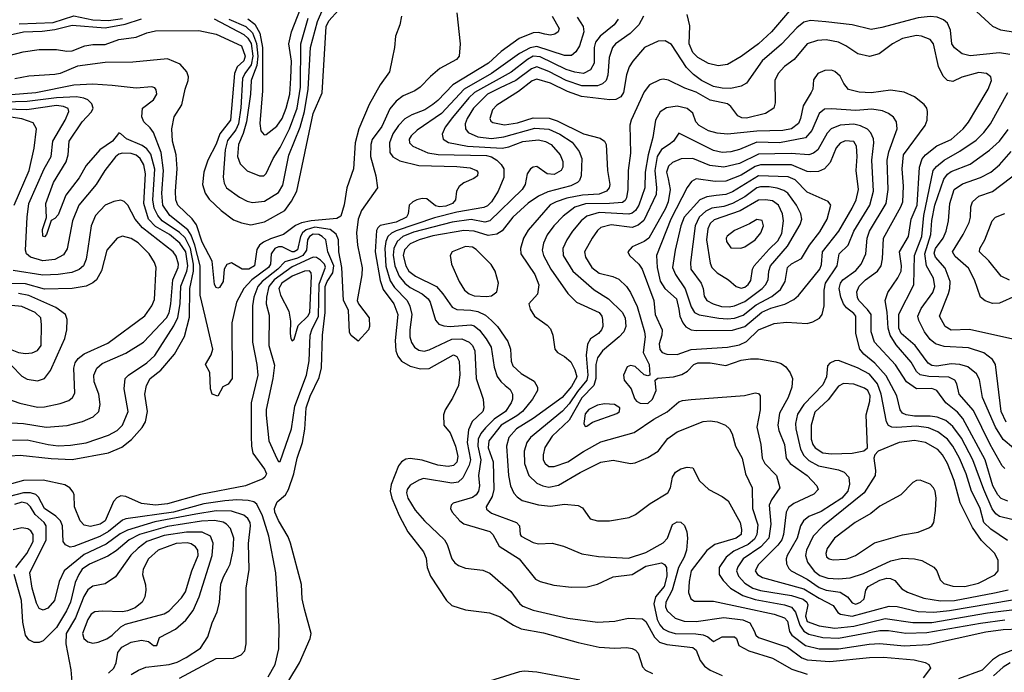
# Model space of a CAD drawing. Extents: x 997028 to 1115134, y 536408 to 618974.
# Tile 377 of 473: x 1064102 to 1069782, y 588180 to 591945. Entities that reach past the tile are written whole.
import ezdxf

# ---------------------------------------------------------------- set-up
doc = ezdxf.new("R2010")
doc.units = 0

msp = doc.modelspace()

# ---------------------------------------------------------------- linework, layer by layer
at = {"layer": '0CON10XD'}
for points in [[(1065225, 591949.5), (1065395, 591858.9), (1065417.7, 591837.7), (1065437.1, 591807.1), (1065447.5, 591735), (1065436.8, 591685), (1065401.1, 591635), (1065387.8, 591605), (1065377.4, 591437.4), (1065364.9, 591345), (1065349.9, 591310.1), (1065301.9, 591248.1), (1065286.7, 591193.3), (1065276.2, 591036.2), (1065281.1, 591001.1), (1065294.7, 590974.7), (1065370.6, 590920.6), (1065415, 590898.5), (1065445, 590891.3), (1065515, 590898.6), (1065595, 590948), (1065619.9, 590990.1), (1065654.3, 591164.3), (1065721, 591325), (1065744.4, 591415), (1065767.3, 591545), (1065780, 591785), (1065820.4, 591935), (1065850.9, 592005)], [(1065419, 591949), (1065459.2, 591919.2), (1065487.5, 591867.5), (1065503.2, 591785), (1065502.1, 591535), (1065487.1, 591347.1), (1065494.1, 591304.1), (1065511.7, 591281.7), (1065525, 591281.9), (1065585, 591330.9), (1065616, 591375), (1065640, 591435), (1065661.3, 591515), (1065666.9, 591606.9), (1065670.5, 591705), (1065654.4, 591805), (1065670.2, 591875), (1065723, 592007)], [(1068555, 592008.9), (1068438.9, 591875), (1068365, 591806.6), (1068265, 591732.3), (1068185, 591687.1), (1068131.7, 591678.3), (1068075, 591693.1), (1068015, 591726.7), (1067985.4, 591755.4), (1067964.8, 591805), (1067969.1, 591909.1), (1067952.5, 591975)], [(1069845, 591870.8), (1069762.5, 591885), (1069716.7, 591905), (1069575, 592033.6)], [(1066624, 591985), (1066642.5, 591805), (1066638, 591735), (1066622, 591715), (1066526.3, 591663.7), (1066472.1, 591617.9), (1066412, 591555), (1066382, 591535), (1066314.7, 591505.3), (1066275, 591474.5), (1066238.4, 591431.6), (1066191, 591329), (1066135.4, 591254.6), (1066127.8, 591225), (1066126.8, 591155), (1066157.5, 591045), (1066166.2, 590975), (1066073.6, 590845), (1066055.2, 590795), (1066045.9, 590715), (1066051.8, 590645), (1066077.3, 590512.7), (1066076, 590474), (1066050, 590325), (1066056.7, 590305), (1066117.5, 590225), (1066120, 590175), (1066113.6, 590156.4), (1066055, 590090), (1066013.6, 590123.6), (1066005, 590140), (1065999.3, 590269.3), (1065970, 590325), (1065960.6, 590515), (1065942.9, 590605), (1065941.6, 590675), (1065927.8, 590707.8), (1065893.9, 590733.9), (1065805, 590748), (1065755, 590733.1), (1065734.6, 590715.4), (1065722.7, 590695), (1065705, 590618.2), (1065685.6, 590605), (1065675, 590605.2), (1065615.6, 590635.6), (1065595, 590634.9), (1065575, 590625.5), (1065552.5, 590595), (1065548.8, 590535), (1065538.5, 590515), (1065441.7, 590445), (1065396.2, 590395), (1065353.6, 590315), (1065326.3, 590196.3), (1065327.5, 589875), (1065305, 589843.3), (1065275, 589827.5), (1065245, 589772.5), (1065213.3, 589785), (1065203.8, 589815), (1065199.3, 589909.3), (1065173.3, 589955), (1065207.7, 590012.3), (1065216, 590045), (1065172.5, 590235), (1065144.1, 590355), (1065142.4, 590525), (1065113.2, 590645), (1065091.4, 590701.4), (1065072.4, 590732.4), (1064969, 590815), (1064927.7, 590875), (1064922.8, 590945), (1064931.5, 591075), (1064918.6, 591178.6), (1064875, 591294.4), (1064855, 591321.9), (1064818.8, 591355), (1064806.2, 591385), (1064811.2, 591435), (1064875, 591482.9), (1064892.9, 591515), (1064890.4, 591540.4), (1064881.7, 591551.7), (1064865, 591558.1), (1064775, 591549.5), (1064635, 591565.8), (1064523.7, 591573.7), (1064415, 591567), (1064195, 591523.8), (1063885, 591498.7)], [(1063969.1, 591840.9), (1064125, 591875.8), (1064231.6, 591878.4), (1064305, 591887.7), (1064405, 591913.7), (1064595, 591897.3), (1064711.3, 591918.7), (1064805, 591949)], [(1063997, 591727), (1064121.3, 591758.7), (1064215, 591772.9), (1064315, 591772.9), (1064375, 591762.5), (1064405, 591765.8), (1064477.5, 591795), (1064525, 591802.2), (1064595, 591802.5), (1064675, 591830.4), (1064775, 591844.5), (1064835, 591869.5), (1064885, 591880.4), (1065135, 591881.8), (1065235, 591861.5), (1065382.1, 591795), (1065402.6, 591735), (1065395, 591707.5), (1065357.5, 591672.5), (1065341, 591635), (1065318.3, 591365), (1065257, 591287), (1065235, 591226.7), (1065187.3, 591135), (1065163.9, 591066.1), (1065157.5, 590995), (1065171.3, 590945), (1065195, 590910), (1065263.6, 590843.6), (1065335, 590790.5), (1065382.5, 590772.5), (1065435, 590762.5), (1065515, 590779.5), (1065631.1, 590845), (1065671.1, 590898.9), (1065701.2, 590955), (1065795, 591402.9), (1065847.1, 591522.9), (1065870.2, 591905), (1065885, 591938.8), (1065941, 591999)], [(1064098.3, 591921.7), (1064295, 591928.5), (1064415, 591966.5), (1064523.6, 591943.6), (1064615, 591940), (1064695, 591952.2)], [(1066304, 591965), (1066296, 591915), (1066269.7, 591850.3), (1066264.4, 591785), (1066250.2, 591719.8), (1066235, 591643.8), (1066181.6, 591568.4), (1066118.1, 591455), (1066058.2, 591315), (1066037.9, 591235), (1066028.2, 591085), (1065989.2, 590975), (1065975, 590876.7), (1065955, 590812.5), (1065932.6, 590797.4), (1065784.6, 590785.4), (1065727, 590773), (1065692.5, 590757.5), (1065624.8, 590705.2), (1065548.9, 590681.1), (1065508.5, 590661.5), (1065485.2, 590644.8), (1065470.2, 590619.8), (1065455.9, 590525), (1065425, 590506.2), (1065385, 590506.1), (1065325, 590542.2), (1065297.2, 590532.8), (1065282.2, 590505), (1065276.5, 590435), (1065255, 590400), (1065245, 590395.7)], [(1065308.9, 591948.9), (1065406.1, 591906.1), (1065445, 591868.4), (1065468.4, 591808.4), (1065475.5, 591735), (1065469.5, 591680.5), (1065451.2, 591631.2), (1065437.2, 591595), (1065434.3, 591515), (1065410.1, 591355), (1065392.2, 591287.8), (1065364.8, 591225), (1065358.2, 591155), (1065375, 591114.3), (1065415, 591073.5), (1065485, 591043.3), (1065510, 591045), (1065525, 591056.9), (1065565.3, 591145), (1065605, 591208.5), (1065658.3, 591315), (1065703.1, 591435), (1065723, 591555), (1065724.2, 591805), (1065767, 591953)], [(1067175, 591965.5), (1067214.4, 591895), (1067209.4, 591875), (1067188.9, 591861.1), (1067165, 591856.1), (1067132.4, 591862.4), (1067095, 591870.5), (1067065, 591869.3), (1066983, 591837), (1066879.2, 591760.8), (1066807.2, 591695), (1066600.4, 591569.6), (1066515, 591478.2), (1066485.4, 591455), (1066438.8, 591425), (1066363.8, 591396.2), (1066325, 591373.5), (1066287.5, 591335), (1066254.2, 591285.8), (1066234.7, 591235), (1066238.3, 591178.3), (1066253.9, 591153.9), (1066295, 591130.3), (1066405, 591104), (1066625, 591098.5), (1066701, 591091), (1066737.1, 591075), (1066744.3, 591065), (1066742.5, 591045), (1066721.5, 591028.5), (1066665.3, 591004.7), (1066637.3, 590982.7), (1066622.5, 590955), (1066616.5, 590905), (1066598.5, 590885), (1066559.9, 590870.1), (1066524.6, 590864.6), (1066501.9, 590871.9), (1066450.9, 590910.9), (1066425, 590913.4), (1066393.7, 590906.3), (1066370.4, 590895), (1066349.2, 590875), (1066343.8, 590825), (1066333.8, 590805), (1066275, 590776.7), (1066182.6, 590757.4), (1066168.2, 590745), (1066161.3, 590728.7), (1066153.7, 590605), (1066181, 590441), (1066198.9, 590388.9), (1066260.4, 590305), (1066283.3, 590245), (1066268.3, 590095), (1066272.6, 590035), (1066284.4, 590004.4), (1066304.8, 589974.8), (1066355, 589946.2), (1066415, 589931.8), (1066465, 589933.1), (1066605, 590011.5), (1066625, 590001.4), (1066637.1, 589975), (1066641.5, 589898.5), (1066633.1, 589835), (1066598.3, 589761.7), (1066556.7, 589695), (1066546.9, 589665), (1066550, 589605), (1066585, 589562), (1066616.1, 589485), (1066630.5, 589425), (1066625, 589392.9), (1066605, 589372.9), (1066575, 589367.9), (1066515, 589375.7), (1066425, 589404.7), (1066355.5, 589414.5), (1066329.8, 589410.2), (1066305, 589394.4), (1066288.1, 589371.9), (1066245.7, 589264.3), (1066240, 589225), (1066248.8, 589185), (1066291.1, 589085), (1066340.5, 588990.5), (1066431.5, 588875), (1066447.8, 588837.8), (1066453.5, 588785), (1066472.5, 588735), (1066565, 588594), (1066595.4, 588565.4), (1066675, 588541.5), (1066812.6, 588522.6), (1066875, 588500.5), (1066951.5, 588451.5), (1066995, 588431.6), (1067125, 588407.2), (1067325, 588352.7), (1067445, 588326.2), (1067535, 588319.1), (1067605, 588323.6), (1067635, 588317.5), (1067655, 588308.1), (1067671.1, 588291.1), (1067695, 588212.5), (1067712.7, 588192.7), (1067753.8, 588173.8)], [(1067318.6, 591958.6), (1067352.8, 591905), (1067355.8, 591875), (1067332.5, 591795), (1067311.1, 591758.9), (1067285, 591738.7), (1067245, 591738.9), (1067085, 591790), (1067047.6, 591782.4), (1066985, 591749), (1066825, 591633.7), (1066666.1, 591543.9), (1066535, 591403.2), (1066395, 591306.8), (1066361.2, 591275), (1066349.2, 591255), (1066350.8, 591235), (1066370.5, 591215), (1066456.1, 591176.1), (1066516.8, 591166.8), (1066795, 591160.6), (1066823.6, 591153.6), (1066855.4, 591135), (1066880.5, 591110.5), (1066895.3, 591085.3), (1066895.3, 591035), (1066863.3, 590955), (1066824.8, 590895), (1066800.5, 590870.5), (1066779, 590861), (1066625, 590834.9), (1066495, 590801.2), (1066275, 590727.7), (1066247, 590713), (1066226.6, 590693.4), (1066214.7, 590665.3), (1066207.9, 590625), (1066214.1, 590524.1), (1066239.2, 590439.2), (1066265, 590399.8), (1066337.4, 590325), (1066353.1, 590293.1), (1066364.2, 590244.2), (1066352.4, 590155), (1066353.8, 590115), (1066362.6, 590082.6), (1066379.1, 590055), (1066405, 590038.2), (1066435, 590031.9), (1066465, 590039.8), (1066595, 590102.2), (1066653.5, 590103.5), (1066695.2, 590085.2), (1066715.3, 590065), (1066728.4, 590035), (1066735.9, 589875), (1066775.4, 589755), (1066780.5, 589705), (1066773.5, 589685), (1066712.5, 589627.5), (1066691.6, 589578.4), (1066684.2, 589505), (1066703.8, 589406.2), (1066695.3, 589375.3), (1066658.5, 589301.5), (1066632.1, 589277.9), (1066595, 589271.7), (1066432, 589298), (1066405, 589289.1), (1066355, 589259.6), (1066336.7, 589235), (1066333.6, 589215), (1066340.8, 589185), (1066383.1, 589115), (1066437.3, 589055), (1066552.9, 588945), (1066568, 588918), (1066595.2, 588835.2), (1066612.2, 588812.2), (1066633.8, 588796.2), (1066675, 588781.5), (1066775, 588769.4), (1066815, 588752.2), (1066935, 588645.6), (1066986.7, 588575), (1067005, 588561.5), (1067065, 588538.7), (1067265, 588491.8), (1067435, 588468.9), (1067535, 588475.5), (1067613, 588493), (1067695, 588489.4), (1067715, 588472.5), (1067763.9, 588383.9), (1067794.1, 588354.1), (1067835, 588339.8), (1067985, 588323.5), (1068005, 588307.1), (1068028.3, 588248.3), (1068052.9, 588215), (1068085, 588192.7), (1068155, 588161.8)], [(1067700, 591965), (1067674.4, 591915.6), (1067623.9, 591866.1), (1067539.2, 591805), (1067521.6, 591785), (1067503.8, 591726.2), (1067495.6, 591625), (1067485.2, 591594.8), (1067464.8, 591575.2), (1067435.8, 591564.2), (1067345, 591563.6), (1067255, 591593.7), (1067155, 591646.5), (1067085, 591672.8), (1067055, 591661.6), (1066965, 591593.5), (1066875, 591551.2), (1066801.7, 591515), (1066720.9, 591435), (1066682.9, 591375), (1066671.6, 591345), (1066674.7, 591315), (1066690.4, 591295), (1066745, 591269.4), (1066825, 591259.8), (1066895, 591269.4), (1067075, 591319.4), (1067155, 591312.6), (1067219.1, 591285), (1067289.1, 591239.1), (1067330.5, 591185), (1067345.3, 591145), (1067341.3, 591045), (1067332.3, 591017.7), (1067321.1, 591005), (1067282.5, 590987.5), (1067148.1, 590951.9), (1067095, 590927.2), (1067035, 590885.8), (1066946.2, 590805), (1066885, 590727.5), (1066855, 590707.1), (1066805, 590699.8), (1066725, 590724.4), (1066665, 590729), (1066485, 590698.6), (1066406.7, 590675), (1066355, 590651.4), (1066322.7, 590617.3), (1066314.8, 590585), (1066329, 590525), (1066348.1, 590495), (1066385, 590466.1), (1066507.1, 590405), (1066544.1, 590364.1), (1066597.3, 590287.3), (1066625, 590273.6), (1066705, 590270.2), (1066745, 590261.7), (1066790, 590240), (1066825, 590210.4), (1066858, 590175), (1066918.7, 590088.7), (1066933.8, 590045), (1066936.9, 589975), (1066947.4, 589947.4)], [(1069813.5, 591743.5), (1069755, 591753.6), (1069585, 591737.3), (1069538.5, 591748.5), (1069495, 591781.8), (1069479.7, 591805), (1069471.5, 591885), (1069455, 591924.3), (1069431.4, 591945), (1069395, 591958.8), (1069355, 591963.2), (1069285, 591955.7), (1069075, 591899.3), (1069015, 591889.1), (1068905, 591915.8), (1068751.9, 591931.9)], [(1067555, 591947.5), (1067530.9, 591915), (1067450.9, 591849.1), (1067424, 591815), (1067416.4, 591785), (1067416.4, 591695), (1067395.2, 591654.8), (1067355.2, 591634.8), (1067305, 591641.7), (1067255, 591657.6), (1067105, 591731), (1067065, 591733.7), (1067031.1, 591715), (1066936.9, 591643.1), (1066726.5, 591525), (1066693.7, 591495), (1066599.1, 591380.9), (1066555.9, 591325), (1066540.4, 591285), (1066544.4, 591255), (1066575.6, 591235.6), (1066685.1, 591215.1), (1066885, 591204.2), (1066925, 591210.8), (1067005, 591242.3), (1067095, 591251.8), (1067135, 591241.6), (1067167.5, 591225), (1067220.9, 591165), (1067235, 591127.5), (1067235.4, 591095), (1067225.6, 591075), (1067185, 591052.7), (1067145, 591055.4), (1067085, 591097.3), (1067065, 591094.6), (1067050, 591085), (1067030, 591055), (1067019.2, 590995), (1067001.1, 590965), (1066815, 590784), (1066785, 590776.6), (1066706.8, 590793.2), (1066597.6, 590777.6), (1066375, 590720.1), (1066312.4, 590695), (1066278.9, 590665), (1066260.4, 590625), (1066256.2, 590586.2), (1066265.8, 590525.8), (1066291.7, 590465), (1066323.4, 590425), (1066355, 590400.4), (1066425, 590363.9), (1066458.8, 590335), (1066470.7, 590315), (1066501.7, 590211.7), (1066519.4, 590189.4), (1066548.8, 590178.8), (1066585.8, 590175.8), (1066705, 590185.2), (1066725, 590178.4), (1066754, 590154), (1066794.2, 590104.2), (1066822.2, 590055), (1066839.8, 589939.8), (1066855.9, 589885.9), (1066877, 589857), (1066903.8, 589835), (1066931, 589811), (1066945.8, 589785), (1066945.9, 589755.9), (1066937.4, 589735), (1066904.2, 589685), (1066840.1, 589639.9), (1066789.6, 589590.4), (1066762.6, 589557.4), (1066746.9, 589525), (1066745.1, 589485), (1066763.4, 589405), (1066748.7, 589315), (1066754.3, 589255), (1066749.1, 589225), (1066735.7, 589204.3), (1066715, 589188.9), (1066603.3, 589156.7), (1066591.4, 589145), (1066586.7, 589125), (1066596.7, 589105), (1066641.1, 589055), (1066665, 589037.1), (1066815, 588993.2), (1066831.7, 588975), (1066868, 588908), (1066983.5, 588835), (1067077.7, 588717.7), (1067105, 588703.5), (1067183.8, 588683.8), (1067285, 588671.5), (1067376.3, 588673.7), (1067435, 588688.9), (1067525, 588730.5), (1067635, 588744.2), (1067715, 588791.7), (1067805, 588812.1), (1067822.3, 588802.3), (1067833.9, 588783.9), (1067835.4, 588735), (1067819.5, 588675), (1067769.8, 588615), (1067760.1, 588575), (1067779.1, 588485), (1067795, 588453.6), (1067815, 588431.6), (1067844.8, 588414.8), (1067883.8, 588405), (1068002.3, 588402.3), (1068045.7, 588395.7), (1068072.5, 588385), (1068105, 588357.5), (1068155, 588385.7), (1068225, 588385.7), (1068236.7, 588375), (1068250, 588335), (1068308, 588305), (1068445, 588262.6), (1068557.6, 588197.6), (1068645, 588169.3)], [(1068751.9, 591931.9), (1068665, 591941.1), (1068625, 591931.2), (1068585, 591898), (1068496.8, 591803.2), (1068385, 591707.3), (1068295, 591578.7), (1068265, 591560.8), (1068205, 591547.6), (1068155, 591549.4), (1068105, 591560.2), (1068036.1, 591595), (1067989.3, 591629.3), (1067949, 591669), (1067862.1, 591802.1), (1067825, 591823.5), (1067785, 591821.5), (1067707.1, 591785), (1067638.5, 591705), (1067617.7, 591672.3), (1067602.8, 591627.2), (1067586.2, 591525), (1067569.6, 591500.4), (1067542, 591485), (1067507.2, 591482.8), (1067342.5, 591502.5), (1067261.7, 591531.7), (1067165, 591578.3), (1067085, 591602), (1067058.5, 591591.5), (1066980.1, 591529.9), (1066855, 591452.5), (1066830, 591425), (1066814.4, 591375), (1066819.5, 591359.5), (1066831.3, 591351.3), (1066898.4, 591338.4), (1066975, 591349.4), (1067065, 591378.5), (1067156.2, 591376.2), (1067202.1, 591362.1), (1067355, 591286.3), (1067451.2, 591261.2), (1067475.4, 591245), (1067485.4, 591225), (1067492.4, 591075), (1067507.3, 590995), (1067503.2, 590975), (1067488.2, 590955), (1067445, 590938.3), (1067348.1, 590931.9), (1067258.1, 590915), (1067196.4, 590895), (1067162.7, 590877.3), (1067035, 590731.5), (1067009.3, 590685), (1066990.7, 590625), (1066993.9, 590595), (1067075, 590474.4), (1067097.8, 590415), (1067089.2, 590360.8), (1067040, 590305), (1067046.7, 590275), (1067072, 590235), (1067145, 590182.9), (1067165, 590162), (1067177.8, 590125), (1067188.6, 590045), (1067204.2, 590025), (1067245, 590002.7), (1067280.9, 589970.9), (1067305, 589925.6), (1067316.8, 589885), (1067285, 589828.6), (1067231.1, 589765), (1067064.7, 589645), (1066967.5, 589585), (1066924.1, 589535), (1066910.3, 589485), (1066921.2, 589315), (1066934.1, 589255), (1066953.8, 589213.8), (1066972, 589192), (1067001.9, 589171.9), (1067095, 589146.5), (1067165, 589137.9), (1067245, 589150.8), (1067323.4, 589143.4), (1067348.3, 589128.3), (1067393.3, 589065), (1067435, 589054.4), (1067505, 589053.1), (1067617.4, 589072.6), (1067655, 589090), (1067740, 589155), (1067840.6, 589215), (1067857.5, 589245), (1067867.8, 589305), (1067885, 589334.2), (1067915.5, 589354.5), (1067953.8, 589363.8), (1067985, 589360), (1068024.3, 589285), (1068077.1, 589235), (1068155, 589194.5), (1068188.9, 589168.9), (1068259.2, 589045), (1068266.8, 589005), (1068263.5, 588975), (1068235.7, 588955), (1068113, 588917), (1068067.1, 588882.9), (1067975.8, 588765), (1067963.9, 588703.9), (1067961.2, 588641.2), (1067974.3, 588605), (1067995, 588590.5), (1068105, 588591.3), (1068275.7, 588554.3), (1068454.8, 588514.8), (1068514.5, 588495), (1068532.2, 588475), (1068543.9, 588415), (1068557.1, 588395), (1068635, 588334), (1068715, 588314.8), (1068825, 588315.2), (1069002.9, 588342.9), (1069065, 588347.1), (1069205, 588333.3), (1069345, 588340.4), (1069675, 588414.5), (1069775, 588426.8), (1069870.3, 588430.3)], [(1069785.4, 589355.4), (1069770.5, 589370.5), (1069701.3, 589495), (1069605, 589691.1), (1069521.5, 589785), (1069507.9, 589845), (1069497.5, 589865), (1069462.1, 589882.1), (1069347.1, 589887.1), (1069297.2, 589897.2), (1069275, 589916.2), (1069245, 589968.7), (1069159.2, 590069.2), (1069123.8, 590125), (1069112, 590165), (1069107.2, 590257.2), (1069096, 590325), (1069109.6, 590370.4), (1069168.7, 590455), (1069186.7, 590495), (1069190, 590525), (1069177.6, 590605), (1069229.5, 590695), (1069245.8, 590795), (1069279, 590875), (1069292.4, 591095), (1069308.5, 591141.5), (1069327.9, 591165), (1069393.5, 591216.5), (1069475, 591252.9), (1069545, 591316.2), (1069575.6, 591354.4), (1069623.9, 591435), (1069688.5, 591545), (1069708.9, 591595), (1069705, 591616), (1069678.8, 591635), (1069635, 591640.8), (1069537.1, 591612.9), (1069485, 591589.1), (1069453.8, 591593.8), (1069428.9, 591618.9), (1069402.7, 591675), (1069374.6, 591805), (1069355, 591830), (1069305, 591850.8), (1069275, 591853.1), (1069194.4, 591835.6), (1069136.9, 591805), (1069061.4, 591748.6), (1069005, 591731.9), (1068937.4, 591747.4), (1068867.5, 591795), (1068825, 591815.3), (1068755, 591828.1), (1068704.8, 591825.2), (1068645, 591805.5), (1068570.9, 591715), (1068515, 591674.6), (1068477.9, 591635), (1068458.8, 591595), (1068460, 591465), (1068452.9, 591435), (1068405, 591404.5), (1068295, 591376.8), (1068268.5, 591378.5), (1068245, 591390.3), (1068204.8, 591444.8), (1068185, 591459.1), (1068085, 591479.8), (1068005, 591527.6), (1067940.3, 591550.3), (1067845, 591595.5), (1067815, 591601.5), (1067795, 591598.5), (1067735, 591568.5), (1067705, 591528.6), (1067630, 591365), (1067622.8, 591337.2), (1067626.6, 591175), (1067611.8, 591075), (1067611.2, 590965), (1067602.5, 590917.5), (1067595, 590901.1), (1067579, 590891), (1067504.9, 590884.9), (1067366.5, 590883.5), (1067305, 590863.8), (1067238.4, 590811.6), (1067182.8, 590755), (1067145, 590703.5), (1067124.2, 590655), (1067117.1, 590615), (1067123.5, 590585), (1067165.8, 590505), (1067265.3, 590365.3), (1067315, 590316.4), (1067445, 590255.3), (1067460.3, 590235), (1067465.3, 590215), (1067465.9, 590175), (1067459.6, 590155), (1067441.5, 590135), (1067395.2, 590104.8), (1067377.6, 590072.4), (1067369.9, 590010.1), (1067379.4, 589895), (1067373.8, 589865), (1067319.4, 589800.6), (1067271.9, 589728.1), (1067232.7, 589687.3), (1067050, 589535), (1067028.6, 589505), (1067012.6, 589455), (1067013.9, 589383.9), (1067038.5, 589315), (1067085, 589270.4), (1067120, 589255), (1067155, 589248.2), (1067209.9, 589260.1), (1067335, 589332.7), (1067455, 589391.8), (1067525, 589403.6), (1067625, 589384.5), (1067652.2, 589387.8), (1067725, 589419.1), (1067784.7, 589455.3), (1067840.7, 589529.3), (1067895, 589568.2), (1068045, 589626.2), (1068085, 589631.3), (1068125.5, 589624.5), (1068174.2, 589605), (1068196.9, 589585), (1068211.8, 589555), (1068230.8, 589485), (1068270.4, 589415), (1068288.8, 589325), (1068327.4, 589245), (1068330.4, 589125), (1068361.1, 589031.1), (1068354.4, 588975), (1068341.3, 588948.7), (1068305, 588917.5), (1068221.4, 588878.6), (1068178.2, 588845), (1068138.1, 588785), (1068138.2, 588745), (1068160.6, 588710.6), (1068203.4, 588665), (1068273.2, 588623.2), (1068345, 588600.3), (1068515, 588569.5), (1068555.4, 588555.4), (1068577.9, 588527.9), (1068602.2, 588452.2), (1068625, 588418.4), (1068655, 588399.7), (1068735, 588381.6), (1068825, 588376.6), (1069065, 588420.8), (1069115, 588421.6), (1069215, 588406.2), (1069335, 588409.1), (1069645, 588464.6), (1069785, 588483.2)], [(1065245, 590395.7), (1065235, 590400), (1065226.6, 590416.6), (1065211.7, 590551.8), (1065155, 590660.9), (1065121.6, 590761.6), (1065096.4, 590796.4), (1065015.3, 590875), (1065003.2, 590905), (1065001.1, 590955), (1065010, 591085), (1065005.3, 591165.3), (1064984.6, 591245), (1064980.5, 591315), (1064992.5, 591385), (1065036.7, 591453.3), (1065056.5, 591545), (1065074.5, 591595), (1065075.4, 591615.4), (1065065.6, 591645), (1065027.5, 591687.5), (1064955, 591718.6), (1064755, 591700.5), (1064595, 591698.9), (1064435, 591677.1), (1064335, 591634.6), (1064305, 591627.9), (1064155, 591618.5), (1064075, 591604.6)], [(1069802.8, 589167.2), (1069765, 589182), (1069745, 589203.3), (1069716.7, 589256.7), (1069672.7, 589405), (1069544, 589644), (1069511.6, 589681.6), (1069444.6, 589734.6), (1069393.8, 589805), (1069365, 589816.6), (1069275, 589816.1), (1069218.6, 589855), (1069155, 589953.8), (1069033.9, 590085), (1069014.7, 590145), (1069013.8, 590245), (1068994, 590274), (1068942.8, 590325), (1068935, 590342), (1068932, 590375), (1068945, 590407.5), (1068981.8, 590445), (1069050.4, 590495), (1069072.5, 590525), (1069079.7, 590565), (1069085.3, 590685), (1069185.7, 590865), (1069196.6, 590895), (1069200, 590985), (1069192.5, 591085), (1069201.2, 591165), (1069326.2, 591335), (1069337.5, 591365), (1069340, 591415), (1069335.6, 591435), (1069320, 591455), (1069265, 591499.1), (1069205, 591527.5), (1069125, 591538.7), (1069015, 591522.3), (1068945, 591526.3), (1068882.9, 591542.9), (1068856.2, 591576.2), (1068835, 591619.5), (1068805, 591646.9), (1068785, 591652.9), (1068748, 591652), (1068707.5, 591635), (1068682.6, 591597.4), (1068676.9, 591545), (1068668.9, 591525), (1068622.7, 591447.3), (1068607.6, 591375), (1068594.8, 591345.2), (1068555.5, 591315), (1068505.2, 591305.2), (1068355, 591301.5), (1068185, 591284.8), (1068125, 591289.8), (1068075, 591303.2), (1068021.8, 591335), (1068003.3, 591355), (1067985.3, 591405.3), (1067952.7, 591432.7), (1067895, 591445.3), (1067833.6, 591436.4), (1067797.3, 591412.7), (1067770, 591365), (1067755.3, 591265), (1067727, 591165), (1067710.8, 591065), (1067708.5, 590975), (1067673.3, 590875), (1067655, 590845.2), (1067635, 590828.4), (1067616.5, 590823.5), (1067445, 590832.9), (1067375, 590810.7), (1067341.3, 590785), (1067291.3, 590725), (1067258, 590675), (1067235.7, 590624.3), (1067238.1, 590585), (1067293.9, 590493.9), (1067416, 590386), (1067498.5, 590335), (1067577.4, 590257.4), (1067594.7, 590225), (1067598.2, 590175), (1067587.1, 590145), (1067561.2, 590115), (1067464, 590035), (1067436.3, 589993.7), (1067425.8, 589955), (1067425.7, 589875), (1067413.6, 589835), (1067345, 589763.1), (1067271.3, 589635), (1067175, 589542.9), (1067132.1, 589477.9), (1067121.2, 589435), (1067122.8, 589405), (1067134.4, 589384.4), (1067155, 589368.4), (1067185, 589366.9), (1067265, 589393.9), (1067355, 589454.3), (1067455, 589510.5), (1067646.2, 589563.8), (1067759.7, 589640.3), (1067836.6, 589683.4), (1067905, 589740.5), (1067925, 589749.1), (1067975, 589753.9), (1068283, 589777), (1068345, 589792.5), (1068365, 589788.8), (1068374.4, 589774.4), (1068374.6, 589695), (1068355.3, 589595), (1068377.3, 589495), (1068384.7, 589415), (1068400.8, 589385), (1068467.5, 589315), (1068488.1, 589245), (1068438.7, 589175), (1068426.4, 589145), (1068435.6, 589035), (1068423.7, 588955), (1068377.8, 588905), (1068275.3, 588835), (1068245, 588789.1), (1068237.6, 588765), (1068249.2, 588735), (1068285, 588694.3), (1068332.5, 588665), (1068375, 588651.6), (1068555, 588623.1), (1068622, 588602), (1068642.9, 588585), (1068649, 588569), (1068635.2, 588505), (1068645, 588473.9), (1068715, 588448.2), (1068805, 588434.9), (1068915, 588445.7), (1069095, 588490.3), (1069255, 588466.8), (1069365, 588467.9), (1069685, 588522.8), (1069888, 588548)], [(1064045, 589428.6), (1064105, 589433.6), (1064282.8, 589412.8), (1064405, 589408.6), (1064613.9, 589446.1), (1064691.8, 589478.2), (1064747.5, 589522.5), (1064807.9, 589592.1), (1064828.8, 589625), (1064840, 589685), (1064824.2, 589785), (1064833.5, 589835), (1064855, 589876), (1064916.5, 589923.5), (1064995.2, 590014.8), (1065052.2, 590117.8), (1065082, 590228), (1065083.3, 590395), (1065104.4, 590495), (1065105.2, 590535), (1065087.1, 590625), (1065056.4, 590686.4), (1065025, 590718.1), (1064925, 590785.5), (1064899.8, 590815), (1064878.2, 590858.2), (1064869.7, 590905), (1064882.4, 591082.4), (1064858.8, 591168.8), (1064835, 591199.5), (1064809.4, 591219.4), (1064717.4, 591257.4), (1064685, 591286.7), (1064675, 591292.5), (1064671.7, 591288.3), (1064636.9, 591245), (1064565.2, 591194.8), (1064486.2, 591103.8), (1064445, 591033.5), (1064367.6, 590932.4), (1064325, 590818.9), (1064305, 590797.5), (1064283.3, 590786.7), (1064257.5, 590705), (1064245, 590692), (1064236.1, 590696.1), (1064233.5, 590735), (1064256.7, 590803.3), (1064253.2, 590885), (1064298.1, 591005), (1064371.2, 591125), (1064381.9, 591165), (1064387.4, 591245), (1064463.1, 591355), (1064516.1, 591413.9), (1064525.3, 591434.7), (1064518.8, 591458.8), (1064495, 591482.5), (1064472.7, 591492.7), (1064430.1, 591499.9), (1064315, 591494.5), (1064145, 591472.7), (1063943.3, 591466.7)], [(1069835, 589474.1), (1069775, 589522.8), (1069730.8, 589595), (1069656.4, 589765), (1069639.2, 589869.2), (1069621.8, 589901.8), (1069571.5, 589941.5), (1069525.2, 589955.2), (1069475, 589959.8), (1069393.7, 589946.3), (1069365, 589950.2), (1069343.4, 589963.4), (1069268.8, 590065), (1069187.4, 590135), (1069174.8, 590165), (1069173.5, 590246.5), (1069261.1, 590415), (1069264.4, 590585), (1069306.4, 590695), (1069317.3, 590815), (1069372.6, 591075), (1069391, 591099), (1069435, 591134.3), (1069525, 591185.7), (1069619.7, 591250.3), (1069665, 591293.8), (1069703.3, 591345), (1069803.5, 591525)], [(1064061.5, 589518.5), (1064145, 589521.6), (1064266.1, 589493.9), (1064325, 589486.9), (1064395, 589489.8), (1064485.5, 589504.5), (1064615, 589547.9), (1064665.4, 589575), (1064695.3, 589605), (1064728.2, 589685), (1064705.4, 589815), (1064711.5, 589875), (1064730, 589895), (1064835, 589965.3), (1064882.7, 590007.3), (1064991.7, 590178.3), (1065013.8, 590226.2), (1065027.3, 590305), (1065032.7, 590407.3), (1065067.3, 590495), (1065072.8, 590525), (1065059.8, 590605), (1065025.9, 590655.9), (1064965.6, 590705), (1064885, 590752.9), (1064845.2, 590795), (1064818.6, 590885), (1064827.8, 591055), (1064817.5, 591107.5), (1064797, 591145), (1064775, 591163.4), (1064745, 591173.7), (1064695, 591175.2), (1064675, 591168.9), (1064655, 591153.2), (1064593.4, 591075), (1064543.3, 590995), (1064443.8, 590875), (1064406.7, 590785), (1064376.3, 590623.7), (1064355, 590588.2), (1064305, 590560.8), (1064235, 590553.5), (1064164.5, 590574.5), (1064141.3, 590595), (1064134.8, 590614.8), (1064144.8, 590805), (1064154.8, 590885), (1064243.5, 591085), (1064284.2, 591155), (1064294.2, 591245), (1064364.8, 591365), (1064386.2, 591415), (1064382.3, 591432.3), (1064354.3, 591445), (1064315, 591449.5), (1064144.1, 591425.9), (1063955, 591430.4)], [(1064069.6, 590875), (1064157.2, 591075), (1064185.6, 591204.4), (1064198.4, 591315), (1064179.3, 591349.3), (1064115, 591373.9), (1063974.9, 591394.9)], [(1070040, 589010), (1069755, 589079.8), (1069734.2, 589095), (1069713.3, 589123.3), (1069664.2, 589234.2), (1069600.5, 589405), (1069535, 589530.9), (1069485, 589598.9), (1069445, 589631.9), (1069395, 589652.5), (1069355, 589658.8), (1069265, 589658.2), (1069215.9, 589665.9), (1069195, 589676.1), (1069182.1, 589695), (1069162.9, 589775), (1069100.2, 589890.2), (1069035, 589963.8), (1068972.1, 590015), (1068949.8, 590045), (1068925.8, 590135), (1068926.2, 590235), (1068915, 590250.6), (1068872.5, 590282.5), (1068855.7, 590305), (1068839.8, 590345), (1068830, 590395), (1068836.7, 590425), (1068851.2, 590445), (1068925, 590498.6), (1068956.7, 590535), (1068983.4, 590595), (1068991.9, 590685), (1069004.3, 590725), (1069101.1, 590885), (1069111.5, 590965), (1069107, 591135), (1069116.8, 591183.2), (1069163.8, 591315), (1069160, 591355), (1069142.4, 591382.4), (1069114.2, 591404.2), (1069079.2, 591419.3), (1069018.7, 591428.7), (1068925, 591421.3), (1068785, 591431.2), (1068745, 591428.2), (1068715, 591404.5), (1068672.2, 591305), (1068635, 591263.2), (1068485, 591235.2), (1068355, 591239.2), (1068255, 591195.7), (1068205, 591181.8), (1068155, 591179.2), (1068105, 591190.3), (1067905, 591290), (1067873.1, 591245), (1067848.9, 591225), (1067804.4, 591195.5), (1067779.3, 591155), (1067766.4, 591075), (1067776.5, 590975), (1067773.5, 590936.5), (1067702.9, 590787.1), (1067670.5, 590759.5), (1067635, 590746.8), (1067515, 590761.2), (1067455, 590745.4), (1067435, 590728.5), (1067404.6, 590685), (1067360.8, 590605), (1067365.4, 590575), (1067403.8, 590515), (1067445, 590483.2), (1067524.2, 590464.2), (1067558.1, 590448.1), (1067603.6, 590405), (1067625, 590371.9), (1067665, 590290.6), (1067707.5, 590145), (1067710, 590115), (1067698.6, 590025), (1067733.1, 589955), (1067737.5, 589895), (1067725, 589891.2), (1067705, 589896.7), (1067653.6, 589943.6), (1067625, 589950), (1067607, 589943), (1067586.4, 589893.6), (1067588.8, 589865), (1067630, 589815), (1067649.5, 589759.5), (1067660.6, 589745), (1067682.5, 589732.5), (1067725, 589730.4), (1067753.8, 589755), (1067773.1, 589805), (1067768.8, 589865), (1067782.7, 589877.3), (1067874.7, 589884.7), (1067922.5, 589897.5), (1067955, 589916.7), (1067990.4, 589955), (1068013.8, 589965), (1068086.1, 589966.1), (1068175, 589950.3), (1068265, 589981.4), (1068318.6, 589988.6), (1068365, 589989.1), (1068465, 589971.2), (1068495, 589961.5), (1068522.6, 589942.6), (1068547.7, 589907.7), (1068560, 589875), (1068557.1, 589825), (1068534.8, 589765.2), (1068486.4, 589675), (1068475.9, 589605.9), (1068481.4, 589575), (1068514.7, 589495), (1068524.7, 589415), (1068546.8, 589385), (1068645.5, 589315), (1068700.6, 589255), (1068708.6, 589235), (1068682.9, 589207.1), (1068567.8, 589155), (1068538.3, 589131.7), (1068524.7, 589105), (1068509.2, 588975), (1068499.8, 588945), (1068476.8, 588913.2), (1068365, 588801.2), (1068346, 588765), (1068357.7, 588745), (1068386.9, 588726.9), (1068625, 588661.3), (1068715, 588608.6), (1068795.7, 588565), (1068822.9, 588525), (1068837.5, 588515), (1068905, 588503.5), (1069118.1, 588561.9), (1069165, 588559.8), (1069285, 588531.7), (1069375, 588527.9), (1069466.3, 588536.3), (1070295, 588677.4)], [(1067895, 590014.5), (1067976.9, 590043.1), (1068185, 590056.8), (1068255, 590069.3), (1068295, 590088.2), (1068365, 590156.4), (1068455, 590193.3), (1068525, 590200), (1068645, 590191.5), (1068678.8, 590201.2), (1068716, 590224), (1068731.9, 590245), (1068742.9, 590295), (1068743, 590385), (1068751.5, 590425), (1068817.9, 590525), (1068830, 590595), (1068881.2, 590645), (1068915.2, 590725), (1069007.5, 590875), (1069026.9, 590955), (1069017.8, 591135), (1069030.5, 591235), (1069028, 591258), (1069012.4, 591292.4), (1068993.4, 591313.4), (1068953, 591333), (1068915, 591342.3), (1068835, 591336.1), (1068784.1, 591315.9), (1068760.5, 591289.5), (1068706, 591194), (1068681.1, 591175), (1068655.2, 591164.8), (1068553.8, 591173.8), (1068365, 591169.3), (1068255, 591114.8), (1068165, 591095.2), (1068084.2, 591104.2), (1067985.3, 591144.7), (1067918.5, 591141.5), (1067868.7, 591121.3), (1067845, 591100), (1067834.2, 591065.8), (1067842.3, 591027.7), (1067854.8, 590964.8), (1067843.5, 590895), (1067827.5, 590855), (1067731.1, 590685), (1067705, 590665.8), (1067635, 590635.5), (1067611.1, 590605), (1067620.5, 590585), (1067673.9, 590533.9), (1067693.9, 590505), (1067760.6, 590325), (1067767.5, 590245), (1067809.4, 590155), (1067807.6, 590125), (1067791.4, 590075), (1067795, 590041.5), (1067809.5, 590025), (1067835, 590014.7), (1067895, 590014.5)], [(1069793, 589623), (1069763.5, 589685), (1069732, 589955), (1069714.5, 589985), (1069665, 590022.5), (1069575, 590051.6), (1069435, 590060.5), (1069385.2, 590075.2), (1069355, 590100.4), (1069322.4, 590145), (1069289.4, 590209.4), (1069283.4, 590235), (1069301.9, 590278.1), (1069369.2, 590370.8), (1069382.3, 590405), (1069374.1, 590454.1), (1069332.8, 590525), (1069323.6, 590595), (1069359.1, 590705), (1069365, 590786.2), (1069381.9, 590875), (1069434, 591025), (1069455, 591054.1), (1069475, 591069.3), (1069585, 591111.4), (1069697.7, 591192.3), (1069755.5, 591244.5), (1069805, 591311.2)], [(1068005, 590151.2), (1068215, 590154.4), (1068285, 590175.5), (1068382.7, 590257.3), (1068435, 590280), (1068515.9, 590304.1), (1068568.3, 590331.7), (1068595.2, 590354.8), (1068717.5, 590505), (1068727.5, 590532.5), (1068734.3, 590605), (1068827.1, 590725), (1068905, 590858.2), (1068927.1, 590905), (1068941.4, 590965), (1068928.4, 591075), (1068934.2, 591155), (1068930.3, 591215), (1068915, 591242.7), (1068865, 591245.9), (1068835, 591232.7), (1068813.4, 591205), (1068778.3, 591121.7), (1068745.2, 591084.8), (1068711.3, 591068.7), (1068665, 591067.1), (1068645, 591070), (1068555, 591106.8), (1068375, 591107.3), (1068345, 591098), (1068265, 591048), (1068175, 591013.5), (1068115, 591011), (1068005, 591026.8), (1067977.8, 591012.2), (1067953.4, 590976.6), (1067857.7, 590795), (1067775.3, 590585), (1067779.6, 590515), (1067796.7, 590436.7), (1067823.9, 590393.9), (1067891.6, 590335), (1067905.2, 590275.2), (1067910.8, 590235), (1067927.1, 590197.1), (1067945, 590172.7), (1067975, 590155.9), (1068005, 590151.2)], [(1069832.3, 590102.3), (1069582.6, 590157.4), (1069475, 590153.4), (1069440.9, 590175), (1069408.2, 590235), (1069461.1, 590365), (1069468.6, 590395), (1069469.2, 590435), (1069442, 590512), (1069386.1, 590575), (1069377.7, 590597.7), (1069384.9, 590625.1), (1069430.2, 590685), (1069446.9, 590725), (1069460.6, 590785), (1069467.9, 590885), (1069492.7, 590965), (1069541.1, 590998.9), (1069645, 591034.3), (1069705, 591065.9), (1069755, 591107.7), (1069822.2, 591185)], [(1068185, 590219.4), (1068225, 590223.5), (1068275, 590240.4), (1068350, 590300), (1068441.6, 590348.4), (1068491.2, 590388.8), (1068517.6, 590435), (1068532, 590515), (1068555, 590536), (1068611.8, 590568.2), (1068658.1, 590645), (1068718.7, 590721.3), (1068760.9, 590795), (1068782.5, 590875), (1068766.3, 590896.3), (1068645, 590950), (1068575, 591021.4), (1068535, 591038.3), (1068365, 591043.9), (1068215, 590951.4), (1068175, 590937.2), (1068121, 590931), (1068066.1, 590923.9), (1068025, 590905.3), (1067935.2, 590805), (1067916.4, 590755), (1067884.3, 590615), (1067868.9, 590515), (1067884.7, 590475), (1067942.1, 590392.1), (1067975, 590289.1), (1067995.5, 590255.5), (1068022.5, 590242.5), (1068135, 590223.4), (1068185, 590219.4)], [(1069848.7, 590351.4), (1069755, 590310.5), (1069715, 590308.1), (1069672.6, 590322.6), (1069645.8, 590345), (1069609.6, 590445), (1069575, 590512.5), (1069498.8, 590578.8), (1069484.1, 590605), (1069545.9, 590705), (1069579.7, 590775), (1069587.5, 590805), (1069588.8, 590865), (1069599.7, 590895), (1069635, 590926.6), (1069715, 590954.4), (1069873.2, 591075)], [(1068195, 590287.6), (1068225, 590293.8), (1068285, 590319.3), (1068385, 590393.5), (1068405.1, 590414.9), (1068420.2, 590445), (1068423.9, 590495), (1068433.4, 590525), (1068531.8, 590638.2), (1068605.7, 590764.3), (1068614.5, 590795), (1068608.2, 590825), (1068583.8, 590875), (1068533.7, 590943.7), (1068510.5, 590960.5), (1068472.4, 590972.4), (1068425, 590981.2), (1068375, 590981.4), (1068355, 590974.5), (1068285, 590923.5), (1068215, 590884.5), (1068165, 590868.2), (1068095, 590858.3), (1068059.9, 590840.1), (1068022.3, 590805), (1067999.6, 590755), (1067971.2, 590545), (1067974.2, 590505), (1068033.3, 590425), (1068044.6, 590395), (1068050.9, 590350.9), (1068066.2, 590325), (1068102.2, 590305), (1068150.7, 590290.7), (1068195, 590287.6)], [(1064055, 589619.4), (1064125, 589615.8), (1064255, 589595.3), (1064375.9, 589604.1), (1064463.6, 589626.4), (1064526.8, 589653.2), (1064558.5, 589685), (1064566.9, 589725), (1064558.2, 589785), (1064531.6, 589855), (1064530.6, 589895), (1064547.1, 589935), (1064578.3, 589961.7), (1064715, 590020.6), (1064815.6, 590084.4), (1064950, 590225), (1064965, 590254.4), (1064974.2, 590305), (1064984.8, 590445), (1065016.7, 590515), (1065018.4, 590535), (1065005, 590580), (1064988.2, 590605), (1064809.8, 590745), (1064769.2, 590795), (1064725.4, 590875.4), (1064705.4, 590895.4), (1064685, 590904.4), (1064645, 590897.1), (1064595.8, 590875), (1064539.6, 590815), (1064513.9, 590755), (1064495.3, 590625), (1064485, 590563.8), (1064469.6, 590525), (1064445.8, 590504.2), (1064403.4, 590486.6), (1064325, 590474.5), (1064235, 590471.9), (1064065, 590498)], [(1068265, 590396.5), (1068285, 590401.2), (1068305, 590416.7), (1068320.3, 590439.7), (1068329.4, 590505), (1068339.1, 590525), (1068425, 590622), (1068475, 590669), (1068498.1, 590711.9), (1068509, 590785), (1068503, 590825), (1068479.5, 590875), (1068445, 590899.6), (1068405, 590906), (1068365, 590903.5), (1068258.2, 590841.8), (1068109.2, 590790.8), (1068085, 590768.8), (1068071.8, 590738.2), (1068064.4, 590675), (1068085, 590540), (1068095.7, 590515.7), (1068125.2, 590485.2), (1068190.5, 590445), (1068235, 590406.2), (1068265, 590396.5)], [(1069811.5, 590441.5), (1069765, 590465.7), (1069693.5, 590553.5), (1069638.9, 590605), (1069642.2, 590625), (1069669.6, 590675), (1069712.3, 590785), (1069732.5, 590805), (1069785, 590826.8)], [(1068262.7, 590627.3), (1068285, 590634.3), (1068345, 590674.4), (1068378.1, 590715), (1068394, 590755), (1068385, 590785.8), (1068355, 590792.9), (1068312.6, 590767.4), (1068225, 590729.5), (1068183.3, 590696.7), (1068177.8, 590685), (1068179.5, 590665), (1068205, 590629.2), (1068262.7, 590627.3)], [(1065655, 588132.5), (1065717.3, 588235), (1065778.1, 588375), (1065782.9, 588405), (1065744.5, 588545), (1065730.9, 588605), (1065727.4, 588687.4), (1065664.7, 588925), (1065651, 588961), (1065595, 589056.5), (1065574.6, 589104.6), (1065572, 589125), (1065587.3, 589162.7), (1065635.4, 589204.6), (1065653.1, 589235), (1065683.3, 589325), (1065702.5, 589415), (1065733.6, 589505), (1065746.5, 589583.5), (1065754.2, 589705), (1065777, 589773), (1065829, 589881), (1065842.8, 589937.2), (1065848.3, 590125), (1065864.1, 590255.9), (1065865.3, 590405), (1065875.1, 590435), (1065907.9, 590485), (1065914.7, 590525), (1065879.4, 590605), (1065868.1, 590675), (1065847.8, 590695), (1065827.5, 590705), (1065795, 590708), (1065774.2, 590695), (1065763.1, 590675), (1065756.2, 590615), (1065735.9, 590585), (1065705, 590568.5), (1065631.2, 590548.8), (1065590.9, 590505), (1065501.2, 590435), (1065476.5, 590405), (1065453.4, 590345), (1065445.6, 590295), (1065444.4, 590084.4), (1065470.5, 589955), (1065475.2, 589895), (1065436.7, 589735), (1065438, 589542), (1065438.8, 589485), (1065446.9, 589445), (1065515, 589351.5), (1065525.2, 589325), (1065516.7, 589305), (1065504.4, 589295.6), (1065405, 589256.6), (1065145, 589206), (1064955, 589151.7), (1064885, 589144), (1064805, 589154.1), (1064715, 589194.6), (1064685, 589198.5), (1064662.6, 589187.4), (1064644, 589166), (1064594.6, 589055), (1064565.6, 589035), (1064511.6, 589021.6), (1064475, 589028.9), (1064451.5, 589055), (1064417.8, 589135), (1064415.8, 589205), (1064410.3, 589220.3), (1064392, 589245), (1064362.6, 589262.6), (1064237.9, 589287.9), (1064125, 589287.2), (1064055, 589267.6)], [(1063985, 589773.9), (1064102.8, 589732.8), (1064205, 589709.4), (1064245, 589710.8), (1064335, 589730.3), (1064385, 589747.7), (1064407.5, 589765), (1064419.5, 589790.5), (1064414.7, 589935), (1064422.4, 589965), (1064439.5, 589990.5), (1064475, 590017.5), (1064611.4, 590078.6), (1064825, 590236.4), (1064864.6, 590295), (1064879.1, 590330.9), (1064890.4, 590515), (1064879.6, 590545), (1064848.5, 590595), (1064785, 590657.3), (1064745, 590683.2), (1064695, 590695.5), (1064665, 590685.5), (1064605, 590615.7), (1064573.5, 590496.5), (1064545.2, 590444.8), (1064523.7, 590426.3), (1064485, 590408.2), (1064405, 590393.4), (1064245, 590390.6), (1064135, 590421.6), (1064013.9, 590423.9)], [(1066795, 590348), (1066825, 590352.8), (1066855.3, 590374.7), (1066865.2, 590424.8), (1066846.1, 590495), (1066822.9, 590532.9), (1066735, 590619.7), (1066715, 590631.8), (1066674.2, 590635.8), (1066598, 590605), (1066585.8, 590584.2), (1066593.3, 590535), (1066637.1, 590435), (1066668.9, 590385), (1066694.4, 590364.4), (1066725, 590352.9), (1066795, 590348)], [(1065605, 589395.8), (1065670, 589585), (1065688.8, 589715), (1065757.7, 589895), (1065773, 589977), (1065778.5, 590125), (1065786.8, 590155), (1065826, 590234), (1065830.6, 590419.4), (1065867.2, 590517.2), (1065861.2, 590535), (1065837.4, 590557.4), (1065815, 590572.4), (1065795, 590574.8), (1065675, 590518.4), (1065569.3, 590445), (1065539.6, 590405), (1065525.2, 590345), (1065524.8, 590305), (1065540.7, 590240.7), (1065539.8, 590065), (1065572.7, 589952.7), (1065563.5, 589875), (1065524.4, 589695.6), (1065523.2, 589663.2), (1065539.6, 589515), (1065585, 589414.3), (1065595, 589397.1), (1065605, 589395.8)], [(1065675, 590092.5), (1065685, 590102.5), (1065708.7, 590181.3), (1065764.6, 590235), (1065775.3, 590255), (1065785.7, 590465.7), (1065783.5, 590485), (1065775, 590496.5), (1065745, 590493.5), (1065675, 590465.7), (1065613.9, 590425), (1065597.7, 590395), (1065606.1, 590356.1), (1065654.1, 590264.1), (1065664.5, 590205.5), (1065661.9, 590135), (1065666.1, 590106.1), (1065675, 590092.5)], [(1064055, 589950.8), (1064115, 589888.5), (1064145, 589870.9), (1064205, 589862.5), (1064245, 589874.4), (1064279.5, 589920.5), (1064345, 590067.5), (1064362.1, 590105), (1064374.6, 590155), (1064376.2, 590215), (1064367.3, 590245), (1064311.1, 590285), (1064155, 590354.2), (1064095, 590365.4)], [(1064135, 590019.3), (1064175, 590023.6), (1064205, 590036.4), (1064225.3, 590065), (1064228.8, 590185), (1064223.6, 590225), (1064190.9, 590255), (1064115, 590290.3), (1064055, 590295.7), (1064025, 590285.9), (1063983.8, 590255), (1063967.9, 590225), (1063994.3, 590075), (1064017.5, 590055), (1064095.8, 590025), (1064135, 590019.3)], [(1069800.2, 588940.2), (1069705, 589006.8), (1069665.3, 589045), (1069643.5, 589125), (1069614, 589184), (1069593.5, 589225), (1069562.9, 589325), (1069523.7, 589415), (1069486.4, 589485), (1069455, 589524.7), (1069398.3, 589568.3), (1069345, 589589.6), (1069275, 589599.4), (1069162, 589592), (1069133.8, 589595), (1069114.2, 589604.2), (1069102.3, 589625), (1069072, 589785), (1069050, 589845), (1069005, 589899.3), (1068935, 589936.2), (1068825, 589979.2), (1068805, 589977.5), (1068775, 589964.2), (1068762.5, 589947.5), (1068756.2, 589885), (1068735, 589837.9), (1068625.3, 589725), (1068588.8, 589668.8), (1068578.6, 589615), (1068579.3, 589585), (1068607.1, 589467.1), (1068625, 589430.7), (1068655, 589402.3), (1068711.3, 589371.3), (1068825, 589348), (1068858.5, 589335), (1068884.7, 589305), (1068889, 589265), (1068879, 589225), (1068845, 589185.2), (1068725, 589107.1), (1068655, 589079.4), (1068624.7, 589055), (1068607.3, 589025), (1068587.4, 588955), (1068530, 588855), (1068524.1, 588835), (1068526.6, 588806.6), (1068539.1, 588779.1), (1068552.7, 588765), (1068645, 588717.9), (1068715, 588669.7), (1068755, 588654.8), (1068835, 588641.7), (1068877.1, 588615), (1068905, 588581.1), (1068925, 588573.5)], [(1066947.4, 589947.4), (1066995, 589904.5), (1067070, 589860), (1067088.6, 589825), (1067089.4, 589805), (1067060.7, 589755), (1067003.2, 589685), (1066971, 589659), (1066879.8, 589605), (1066809, 589515), (1066804.8, 589475), (1066833.5, 589395), (1066838.1, 589235), (1066827.4, 589195), (1066793.8, 589135), (1066795, 589122), (1066825, 589098.4), (1066967.5, 589045), (1066985.8, 589025), (1066989.2, 588975), (1066996, 588965), (1067065, 588928.5), (1067095, 588921.5), (1067175, 588924.5), (1067238.8, 588908.8), (1067345, 588863.5), (1067440.9, 588849.1), (1067615, 588838.9), (1067715, 588870.6), (1067815, 588926.8), (1067838.8, 588955), (1067867.9, 589032.1), (1067895, 589047.5), (1067916.1, 589046.1), (1067937.6, 589027.6), (1067951, 588991), (1067954.8, 588954.8), (1067948.1, 588885), (1067936, 588845), (1067902.7, 588785), (1067865.9, 588654.1), (1067829.8, 588585), (1067827.5, 588557.5), (1067837.2, 588535), (1067883.3, 588493.3), (1067936.1, 588476.1), (1068005, 588472.6), (1068165, 588497), (1068273.4, 588483.4), (1068314.8, 588464.8), (1068338.8, 588418.8), (1068349.5, 588395), (1068365, 588381.1), (1068531.8, 588325), (1068614.6, 588264.6), (1068645, 588251.5), (1068775, 588243.3), (1069005, 588266.1), (1069085, 588267.5), (1069262.7, 588252.7), (1069326.5, 588236.5), (1069348, 588225), (1069357.5, 588205), (1069315, 588148.6)], [(1068785, 589440), (1068905, 589444), (1068972.1, 589457.9), (1068994.1, 589475.9), (1068986, 589665), (1069007.6, 589745), (1069008.8, 589775), (1068995.8, 589805), (1068975, 589818.9), (1068915, 589843.1), (1068855, 589846), (1068825, 589830), (1068767.2, 589752.8), (1068689, 589681), (1068668.4, 589605), (1068668.3, 589525), (1068678.1, 589495), (1068692.1, 589475), (1068735, 589446.1), (1068785, 589440)], [(1067365, 589598), (1067375, 589600.8), (1067406.7, 589623.3), (1067547.1, 589672.9), (1067562.5, 589685), (1067563.8, 589705), (1067534.4, 589724.4), (1067475, 589728.5), (1067435, 589721.2), (1067385, 589695.4), (1067365, 589671.2), (1067357.1, 589615), (1067365, 589598)], [(1069555, 588674.8), (1069634.2, 588695), (1069727.3, 588742.7), (1069746.2, 588765), (1069747.1, 588825), (1069728.5, 588865), (1069650.4, 588940.4), (1069598.9, 589015), (1069527.5, 589157.5), (1069493.3, 589286.7), (1069455.2, 589385), (1069425.8, 589435), (1069398.9, 589465), (1069327.1, 589505), (1069265, 589516.7), (1069175, 589505.3), (1069054.3, 589455.7), (1069035.8, 589434.2), (1069030, 589415), (1069040, 589345), (1069037.3, 589315), (1068974.1, 589215), (1068735, 589024.2), (1068680.2, 588965), (1068641, 588885), (1068635.3, 588855), (1068647.4, 588815), (1068685, 588763.4), (1068718.2, 588738.2), (1068765, 588723.7), (1068825, 588720), (1068894.1, 588725.9), (1068970.7, 588749.3), (1069127.5, 588822.5), (1069195, 588838.4), (1069265.3, 588835.3), (1069306.1, 588826.1), (1069375, 588787.1), (1069392.5, 588765), (1069412.9, 588712.9), (1069433.3, 588693.3), (1069485, 588677.4), (1069555, 588674.8)], [(1068795, 588829.6), (1068867.2, 588832.8), (1068875, 588834.6), (1068924.2, 588855), (1069033, 588927), (1069195, 588973.3), (1069285, 588989.4), (1069346.8, 589013.2), (1069364.2, 589025.8), (1069376.2, 589045), (1069385.6, 589114.4), (1069389.1, 589185), (1069383.3, 589225), (1069374.4, 589245), (1069355, 589265.7), (1069297.9, 589287.9), (1069275, 589287.1), (1069255, 589274.3), (1069185, 589204.3), (1069065, 589138.5), (1069012.7, 589097.3), (1068921.4, 589045), (1068803.5, 588955), (1068760.5, 588895), (1068752.2, 588865), (1068756.6, 588846.6), (1068771.2, 588835), (1068795, 588829.6)], [(1065535, 588154.5), (1065576.2, 588225), (1065597.5, 588315), (1065598.2, 588445), (1065579.1, 588755), (1065539.8, 588965), (1065502.5, 589082.5), (1065469.4, 589149.4), (1065452.7, 589162.7), (1065420.7, 589170.7), (1065354.8, 589174.8), (1065285, 589170.1), (1065165, 589152.7), (1064988.9, 589105), (1064714.2, 589065.8), (1064695, 589058.7), (1064615, 588993), (1064565, 588963.8), (1064415, 588905.8), (1064392.5, 588902.5), (1064366.7, 588915), (1064353.8, 588935), (1064349, 589025), (1064336.8, 589055), (1064310.9, 589080.9), (1064244.7, 589125), (1064211.3, 589191.3), (1064195.6, 589205.6), (1064165.2, 589215.2), (1064125, 589216), (1063952.3, 589172.3)], [(1065025, 588146.8), (1065235, 588260.3), (1065335, 588261.8), (1065379.2, 588280.8), (1065400.6, 588305), (1065409.5, 588345), (1065409.5, 588665), (1065426.7, 588773.3), (1065423.1, 588923.1), (1065434.2, 589025), (1065431.6, 589045), (1065417.4, 589067.4), (1065395, 589086.5), (1065325, 589109.4), (1065235, 589112.2), (1065118, 589092), (1064881.6, 589048.4), (1064725, 589001.1), (1064681, 588979), (1064601.3, 588918.7), (1064475, 588859.3), (1064359.2, 588765), (1064329.7, 588705), (1064302.9, 588595), (1064265, 588550.5), (1064237.9, 588537.9), (1064215, 588548.1), (1064199.1, 588579.1), (1064173.8, 588665), (1064160, 588755), (1064254.4, 588945), (1064254.8, 589024.8), (1064243.1, 589045), (1064190.7, 589090.7), (1064164, 589135), (1064145, 589154), (1064115, 589161.5), (1064072, 589148)], [(1064745, 588166.9), (1064787.5, 588192.5), (1064830.8, 588209.2), (1064965, 588224.8), (1065010.7, 588239.3), (1065063.5, 588265), (1065145, 588320), (1065186.6, 588385), (1065213.5, 588466.5), (1065241.7, 588528.3), (1065254.7, 588585), (1065262.2, 588687.8), (1065278.3, 588731.8), (1065303.6, 588776.4), (1065316.6, 588805), (1065333.3, 588885), (1065336.6, 588955), (1065318.9, 589008.9), (1065295.4, 589035), (1065275.7, 589045.7), (1065226, 589056), (1065151.8, 589051.8), (1064955, 589021.5), (1064794, 588976), (1064733.6, 588945), (1064658.3, 588881.7), (1064610.2, 588849.8), (1064505, 588803.6), (1064463.4, 588775), (1064442.6, 588745), (1064422.4, 588697.6), (1064395.9, 588585), (1064371.9, 588535), (1064315, 588438.9), (1064237.9, 588362.1), (1064215, 588351.9), (1064185, 588351.9), (1064155, 588367.1), (1064135, 588394), (1064120.1, 588470.1), (1064112.7, 588595), (1064071.2, 588745)], [(1064080.7, 588785), (1064143, 588865), (1064179.7, 588935), (1064180.7, 588975), (1064166.5, 588996.5), (1064148.7, 589008.7), (1064115, 589014.5), (1064065, 589002.5)], [(1064615, 588175.2), (1064645.3, 588205), (1064659.4, 588235), (1064669.1, 588295), (1064691.5, 588325), (1064745, 588353.9), (1064804.7, 588364.7), (1064845, 588358.6), (1064875, 588334), (1064892.5, 588335), (1064908.8, 588381.2), (1065000.6, 588429.4), (1065059.9, 588480.1), (1065102.4, 588537.6), (1065136.7, 588615), (1065213.4, 588855), (1065218.3, 588925), (1065202.7, 588965), (1065155, 588988.6), (1065065, 588988.8), (1064935, 588970), (1064835.4, 588934.6), (1064785, 588896.8), (1064744, 588856), (1064655, 588731.5), (1064595, 588690.5), (1064525, 588677.9), (1064495, 588656.2), (1064472.2, 588617.8), (1064425, 588493.9), (1064371.1, 588405), (1064369, 588345), (1064397.1, 588195), (1064402.9, 588125)], [(1064525, 588347.9), (1064555, 588353.9), (1064605, 588372.7), (1064636.5, 588395), (1064685, 588443.1), (1064712.2, 588457.8), (1064935, 588516.9), (1064965, 588534.4), (1065035, 588610.5), (1065058.2, 588645), (1065095.2, 588765), (1065132.7, 588855), (1065129.4, 588885), (1065116.2, 588905), (1065091.7, 588921.7), (1065068.1, 588928.1), (1065005, 588923.5), (1064900.4, 588885), (1064845.3, 588835), (1064814.1, 588775), (1064810.4, 588745), (1064827.5, 588685), (1064829.4, 588655), (1064824.2, 588615), (1064808.8, 588585), (1064768.7, 588551.3), (1064725, 588534.2), (1064695, 588529.4), (1064577.3, 588532.7), (1064535, 588528.5), (1064515, 588515.4), (1064495.9, 588485), (1064464.7, 588405), (1064472.7, 588375), (1064495, 588355.5), (1064525, 588347.9)], [(1068925, 588573.5), (1068952.7, 588585), (1068973.6, 588605), (1068984.5, 588655), (1068997.3, 588675), (1069065, 588712), (1069105, 588722.5), (1069125, 588721.9), (1069150.4, 588710.4), (1069192.2, 588662.2), (1069223.2, 588643.2), (1069317.8, 588607.8), (1069415, 588593), (1069495, 588594.8), (1069725, 588638.7), (1069805, 588656.8)], [(1070032.5, 588385), (1069755, 588279.3), (1069715, 588252.9), (1069655, 588192.8), (1069517.4, 588142.6)], [(1069816.2, 588235), (1069775, 588210.2), (1069720, 588160)], [(1067333.8, 588135), (1067085, 588181.5), (1067013.4, 588186.6), (1066985, 588183.6), (1066757.5, 588112.5)]]:
    msp.add_lwpolyline(points, dxfattribs=at)

doc.saveas('drawing.dxf')
